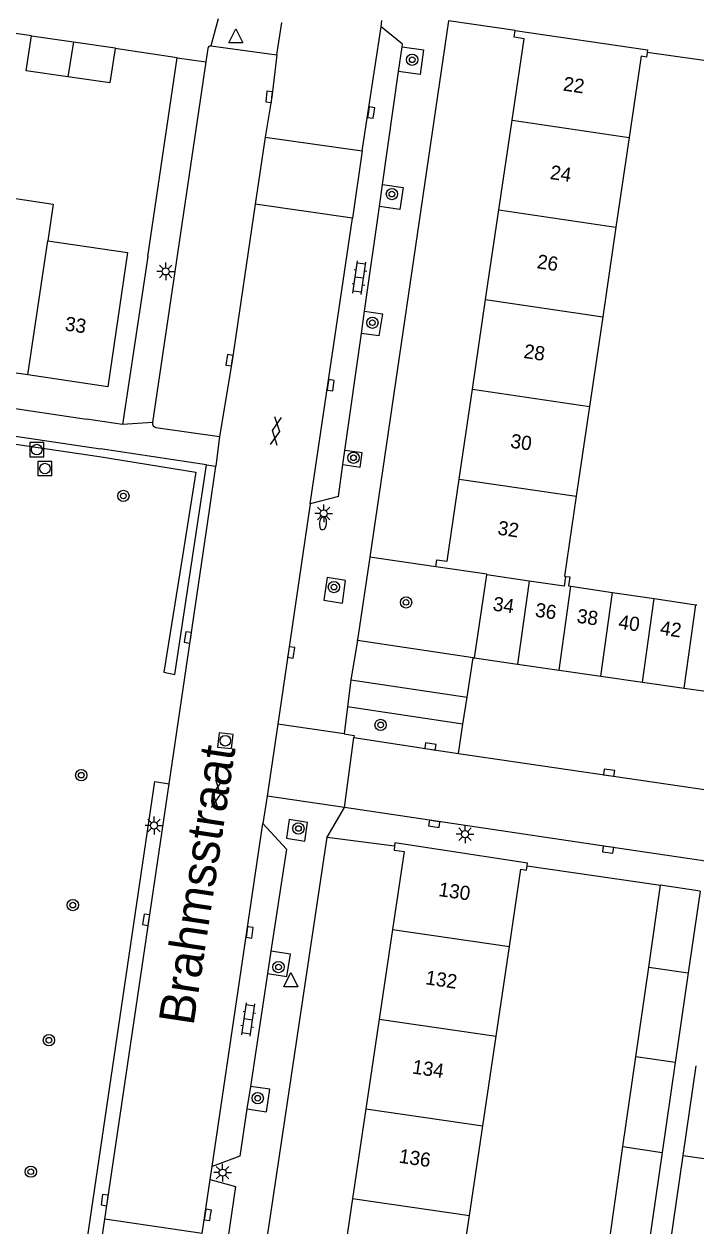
# Model space of a CAD drawing. Extents: x 132999 to 136000, y 398499 to 400501.
# Drawn here: x 134409.1 to 134456.6, y 399362.9 to 399447.9 of the extents above; entities that cross this region are included whole.
import ezdxf

# ---------------------------------------------------------------- set-up
doc = ezdxf.new("R2010")
doc.units = 0
for name, color, linetype in [('gg-afsc-erfafscheiding', 7, 'Continuous'), ('gg-afsc-hekwerk', 7, 'Continuous'), ('gg-afsc-muur', 7, 'Continuous'), ('gg-anno-huisnummerreeks BGT', 7, 'Continuous'), ('gg-anno-openbare ruimte label', 7, 'Continuous'), ('gg-bbg-bijgebouw', 7, 'Continuous'), ('gg-bbg-gedigitaliseerde bebouwing', 7, 'Continuous'), ('gg-bbg-gedigitaliseerde bijgebouw', 7, 'Continuous'), ('gg-bbg-hoofdgebouw', 7, 'Continuous'), ('gg-bbg-tussenscheiding', 7, 'Continuous'), ('gg-knt-verharding', 7, 'Continuous'), ('gg-knt-verharding nz', 7, 'Continuous'), ('gt-grn-groengrens', 7, 'Continuous'), ('gt-grn-vlakafsluiter', 7, 'Continuous'), ('gt-grn-weggrens', 7, 'Continuous'), ('gt-symb-boom', 7, 'Continuous'), ('gt-symb-brandkraan', 7, 'Continuous'), ('gt-symb-gesloten verharding', 7, 'Continuous'), ('gt-symb-klinker verharding', 7, 'Continuous'), ('gt-symb-kolk', 7, 'Continuous'), ('gt-symb-lichtmast', 7, 'Continuous'), ('gt-symb-rioolschacht', 7, 'Continuous'), ('gt-symb-waterafsluiter', 7, 'Continuous')]:
    doc.layers.add(name, color=color, linetype=linetype)

# ---------------------------------------------------------------- blocks, each defined once
blk = doc.blocks.new('gt0-KOLK')
at = {"layer": 'gt-symb-kolk'}
blk.add_lwpolyline([(0, 0), (0.375, 0), (0.375, 0.4), (-0.375, 0.4), (-0.375, 0), (0, 0)], dxfattribs=at)
blk = doc.blocks.new('gt0-BOOM')
at = {"layer": 'gt-symb-boom'}
for radius in [0.4, 0.2]:
    blk.add_circle((0, 0), radius, dxfattribs=at)
blk = doc.blocks.new('gt0-WAFSL')
at = {"layer": 'gt-symb-waterafsluiter'}
for p, q in [((-0.5, -0.333), (0, 0.667)), ((0, 0.667), (0.5, -0.333)), ((0.5, -0.333), (-0.5, -0.333))]:
    blk.add_line(p, q, dxfattribs=at)
blk = doc.blocks.new('gt0-GESVH1')
at = {"layer": 'gt-symb-gesloten verharding'}
for p, q in [((-0.992, -0.261), (0.008, 0.239)), ((0.008, -0.261), (-0.992, 0.239)), ((0.008, 0.239), (1.008, -0.261)), ((1.008, 0.239), (0.008, -0.261))]:
    blk.add_line(p, q, dxfattribs=at)
blk = doc.blocks.new('gt0-BR')
at = {"layer": 'gt-symb-brandkraan'}
for centre, radius, start, end in [((-0.244, 0), 0.206, 107.56694, 252.43307), ((0.599, -2.664), 3, 106.89205, 107.56694), ((0, -0.691), 0.938, 73.10799, 106.89205), ((-0.599, -2.664), 3, 72.43309, 73.10799), ((0.244, 0), 0.206, 287.56695, 72.43309), ((0.599, 2.664), 3, 252.43307, 253.10797), ((0, 0.691), 0.938, 253.10797, 286.89206), ((-0.599, 2.664), 3, 286.89206, 287.56695)]:
    blk.add_arc(centre, radius, start, end, dxfattribs=at)
blk = doc.blocks.new('gt0-LMAST')
at = {"layer": 'gt-symb-lichtmast'}
for p, q in [((-0.182, 0.173), (-0.447, 0.438)), ((-0.005, 0.246), (-0.005, 0.621)), ((0.172, 0.173), (0.437, 0.438)), ((-0.255, -0.004), (-0.63, -0.004)), ((-0.182, -0.181), (-0.447, -0.446)), ((-0.005, -0.254), (-0.005, -0.629)), ((0.437, -0.446), (0.172, -0.181)), ((0.245, -0.004), (0.62, -0.004))]:
    blk.add_line(p, q, dxfattribs=at)
blk.add_circle((-0.005, -0.004), 0.25, dxfattribs=at)
blk = doc.blocks.new('gt0-KL1')
at = {"layer": 'gt-symb-klinker verharding'}
for p, q in [((-1.15, 0.3), (1.15, 0.3)), ((-1, -0.3), (-1, 0.3)), ((-0.5, 0.3), (-0.5, 0.45)), ((0, -0.3), (0, 0.3)), ((0.5, 0.3), (0.5, 0.45)), ((1, -0.3), (1, 0.3)), ((-1.15, -0.3), (1.15, -0.3)), ((-0.5, -0.45), (-0.5, -0.3)), ((0.5, -0.45), (0.5, -0.3))]:
    blk.add_line(p, q, dxfattribs=at)
blk = doc.blocks.new('gt0-RS')
at = {"layer": 'gt-symb-rioolschacht'}
blk.add_lwpolyline([(-0.5, -0.5), (0.5, -0.5), (0.5, 0.5), (-0.5, 0.5)], close=True, dxfattribs=at)
blk.add_circle((0, 0), 0.375, dxfattribs=at)

msp = doc.modelspace()

# ---------------------------------------------------------------- linework, layer by layer
at = {"layer": 'gg-afsc-erfafscheiding'}
msp.add_line((134443.8, 399447.43), (134439.085, 399448.119), dxfattribs=at)
at = {"layer": 'gg-afsc-hekwerk'}
for p, q in [((134409.593, 399447.067), (134404.209, 399447.845)), ((134419.903, 399445.513), (134415.507, 399446.157)), ((134417.808, 399431.459), (134419.903, 399445.513))]:
    msp.add_line(p, q, dxfattribs=at)
at = {"layer": 'gg-afsc-muur'}
for p, q in [((134462.339, 399444.579), (134453.146, 399445.885)), ((134444.642, 399388.365), (134454.08, 399387))]:
    msp.add_line(p, q, dxfattribs=at)
at = {"layer": 'gg-bbg-bijgebouw'}
for p, q in [((134409.593, 399447.067), (134412.554, 399446.64)), ((134440.93, 399403.07), (134441.794, 399408.95)), ((134440.93, 399403.07), (134443.968, 399402.633)), ((134443.968, 399402.633), (134446.914, 399402.21)), ((134446.914, 399402.21), (134449.861, 399401.786)), ((134449.861, 399401.786), (134452.808, 399401.363)), ((134452.808, 399401.363), (134455.755, 399400.939)), ((134455.755, 399400.939), (134458.74, 399400.51)), ((134456.89, 399386.59), (134454.08, 399387))]:
    msp.add_line(p, q, dxfattribs=at)
for points in [[(134412.162, 399444.169), (134409.212, 399444.595), (134409.593, 399447.067)], [(134412.554, 399446.64), (134415.515, 399446.212), (134415.507, 399446.157)], [(134415.507, 399446.157), (134415.134, 399443.739), (134412.162, 399444.169)]]:
    msp.add_lwpolyline(points, dxfattribs=at)
at = {"layer": 'gg-bbg-gedigitaliseerde bebouwing'}
for p, q in [((134452.71, 399445.62), (134451.863, 399439.876)), ((134451.863, 399439.876), (134450.927, 399433.532)), ((134450.927, 399433.532), (134449.991, 399427.188)), ((134449.991, 399427.188), (134449.055, 399420.844)), ((134449.055, 399420.844), (134448.119, 399414.499)), ((134456.57, 399406.833), (134456.642, 399406.822)), ((134443.388, 399382.665), (134444.2, 399388.13)), ((134442.445, 399376.323), (134443.388, 399382.665)), ((134441.502, 399369.982), (134442.445, 399376.323)), ((134440.56, 399363.64), (134441.502, 399369.982)), ((134439.617, 399357.298), (134440.56, 399363.64))]:
    msp.add_line(p, q, dxfattribs=at)
for points in [[(134405.095, 399433.405), (134405.482, 399436.005), (134411.13, 399435.165), (134410.744, 399432.568)], [(134448.119, 399414.499), (134447.286, 399408.85), (134447.37, 399408.838)], [(134447.37, 399408.838), (134447.66, 399408.795), (134447.568, 399408.167), (134447.736, 399408.142)]]:
    msp.add_lwpolyline(points, dxfattribs=at)
at = {"layer": 'gg-bbg-gedigitaliseerde bijgebouw'}
for p, q in [((134447.736, 399408.142), (134450.681, 399407.706)), ((134450.681, 399407.706), (134453.625, 399407.27)), ((134453.625, 399407.27), (134456.57, 399406.833)), ((134453.248, 399381.213), (134454.08, 399387)), ((134456.89, 399386.59), (134456.048, 399380.801)), ((134452.336, 399374.868), (134453.248, 399381.213)), ((134456.048, 399380.801), (134455.126, 399374.457)), ((134451.423, 399368.523), (134452.336, 399374.868)), ((134455.126, 399374.457), (134454.203, 399368.114)), ((134455.682, 399367.896), (134456.61, 399374.239)), ((134450.511, 399362.176), (134451.423, 399368.523)), ((134454.203, 399368.114), (134453.281, 399361.769)), ((134454.755, 399361.552), (134455.682, 399367.896))]:
    msp.add_line(p, q, dxfattribs=at)
at = {"layer": 'gg-bbg-hoofdgebouw'}
for p, q in [((134442.645, 399434.753), (134443.581, 399441.097)), ((134441.709, 399428.409), (134442.645, 399434.753)), ((134440.773, 399422.065), (134441.709, 399428.409)), ((134409.335, 399423.08), (134403.687, 399423.92)), ((134439.837, 399415.721), (134440.773, 399422.065)), ((134435.121, 399383.879), (134434.179, 399377.538)), ((134434.179, 399377.538), (134433.237, 399371.196)), ((134433.237, 399371.196), (134432.294, 399364.855)), ((134432.294, 399364.855), (134431.352, 399358.512))]:
    msp.add_line(p, q, dxfattribs=at)
for points in [[(134443.581, 399441.097), (134444.43, 399446.85), (134443.73, 399446.96), (134443.8, 399447.43)], [(134443.8, 399447.43), (134453.17, 399446.06), (134453.146, 399445.885)], [(134453.146, 399445.885), (134453.1, 399445.56), (134452.71, 399445.62)], [(134410.744, 399432.568), (134416.378, 399431.732), (134414.983, 399422.239), (134409.335, 399423.08)], [(134438.18, 399409.52), (134438.25, 399410.01), (134438.98, 399409.91), (134439.837, 399415.721)], [(134441.794, 399408.95), (134441.8, 399408.99), (134438.18, 399409.52)], [(134435.273, 399389.794), (134435.23, 399389.49), (134435.94, 399389.39), (134435.121, 399383.879)], [(134444.642, 399388.365), (134444.67, 399388.56), (134435.3, 399389.99), (134435.273, 399389.794)], [(134444.2, 399388.13), (134444.6, 399388.07), (134444.642, 399388.365)]]:
    msp.add_lwpolyline(points, dxfattribs=at)
at = {"layer": 'gg-bbg-tussenscheiding'}
for p, q in [((134412.554, 399446.64), (134412.162, 399444.169)), ((134443.581, 399441.097), (134451.863, 399439.876)), ((134442.645, 399434.753), (134450.927, 399433.532)), ((134409.335, 399423.08), (134410.744, 399432.568)), ((134441.709, 399428.409), (134449.991, 399427.188)), ((134440.773, 399422.065), (134449.055, 399420.844)), ((134439.837, 399415.721), (134448.119, 399414.499)), ((134444.781, 399408.509), (134441.794, 399408.95)), ((134444.781, 399408.509), (134443.968, 399402.633)), ((134446.914, 399402.21), (134447.736, 399408.142)), ((134449.861, 399401.786), (134450.681, 399407.706)), ((134452.808, 399401.363), (134453.625, 399407.27)), ((134455.755, 399400.939), (134456.57, 399406.833)), ((134435.121, 399383.879), (134443.388, 399382.665)), ((134453.248, 399381.213), (134456.048, 399380.801)), ((134434.179, 399377.538), (134442.445, 399376.323)), ((134455.126, 399374.457), (134452.336, 399374.868)), ((134433.237, 399371.196), (134441.502, 399369.982)), ((134451.423, 399368.523), (134454.203, 399368.114)), ((134455.682, 399367.896), (134458.511, 399367.48)), ((134432.294, 399364.855), (134440.56, 399363.64))]:
    msp.add_line(p, q, dxfattribs=at)
msp.add_lwpolyline([(134447.37, 399408.838), (134447.268, 399408.142), (134444.781, 399408.509)], dxfattribs=at)
at = {"layer": 'gg-knt-verharding'}
for p, q in [((134439.085, 399448.119), (134433.509, 399410.204)), ((134434.31, 399447.69), (134434.378, 399448.151)), ((134426.951, 399445.717), (134427.291, 399448.013)), ((134432.975, 399438.924), (134434.31, 399447.69)), ((134422.061, 399446.162), (134421.921, 399445.217)), ((134422.276, 399446.356), (134426.951, 399445.717)), ((134435.551, 399444.545), (134435.798, 399446.292)), ((134421.921, 399445.217), (134418.149, 399419.712)), ((134434.418, 399436.539), (134435.551, 399444.545)), ((134426.125, 399439.898), (134432.975, 399438.924)), ((134434.199, 399434.993), (134434.418, 399436.539)), ((134432.29, 399434.164), (134425.408, 399435.166)), ((134433.151, 399427.592), (134434.199, 399434.993)), ((134429.31, 399413.959), (134432.29, 399434.164)), ((134417.808, 399431.459), (134416.024, 399419.57)), ((134432.928, 399426.016), (134433.151, 399427.592)), ((134367.571, 399426.774), (134413.473, 399419.965)), ((134431.757, 399417.744), (134432.928, 399426.016)), ((134368.344, 399424.72), (134414.467, 399417.865)), ((134416.024, 399419.57), (134413.473, 399419.965)), ((134418.391, 399419.37), (134422.896, 399418.738)), ((134422.896, 399418.738), (134422.621, 399416.625)), ((134421.972, 399416.724), (134414.467, 399417.865)), ((134431.615, 399416.74), (134431.757, 399417.744)), ((134421.972, 399416.724), (134422.621, 399416.625)), ((134431.296, 399414.487), (134431.615, 399416.74)), ((134431.296, 399414.487), (134429.31, 399413.959)), ((134429.31, 399413.959), (134427.003, 399398.392)), ((134433.509, 399410.204), (134432.65, 399404.36)), ((134432.642, 399404.31), (134432.185, 399401.525)), ((134432.642, 399404.31), (134432.65, 399404.36)), ((134440.407, 399400.292), (134440.836, 399403.077)), ((134440.836, 399403.077), (134440.93, 399403.07)), ((134432.185, 399401.525), (134440.407, 399400.292)), ((134431.935, 399399.613), (134431.695, 399397.695)), ((134440.093, 399398.399), (134431.935, 399399.613)), ((134427.003, 399398.392), (134426.248, 399393.302)), ((134439.788, 399396.32), (134440.093, 399398.399)), ((134431.717, 399392.489), (134432.392, 399397.445)), ((134439.788, 399396.32), (134459.102, 399393.486)), ((134414.766, 399363.388), (134419.324, 399394.181)), ((134426.248, 399393.302), (134425.96, 399391.358)), ((134422.367, 399367.124), (134425.96, 399391.358)), ((134430.51, 399390.41), (134435.273, 399389.794)), ((134426.521, 399382.334), (134426.282, 399380.76)), ((134426.282, 399380.76), (134425.073, 399372.778)), ((134425.073, 399372.778), (134424.831, 399371.181)), ((134422.228, 399366.186), (134422.367, 399367.124)), ((134421.662, 399362.371), (134422.228, 399366.186)), ((134414.064, 399358.639), (134414.766, 399363.388)), ((134421.662, 399362.371), (134414.766, 399363.388))]:
    msp.add_line(p, q, dxfattribs=at)
for points in [[(134435.798, 399446.292), (134435.823, 399446.466), (134434.31, 399447.69)], [(134435.798, 399446.292), (134437.327, 399446.076), (134437.075, 399444.329), (134435.551, 399444.545)], [(134434.418, 399436.539), (134435.883, 399436.332), (134435.64, 399434.789), (134434.199, 399434.993)], [(134433.151, 399427.592), (134434.423, 399427.412), (134434.164, 399425.841), (134432.928, 399426.016)], [(134431.615, 399416.74), (134432.833, 399416.568), (134432.989, 399417.57), (134431.757, 399417.744)], [(134419.324, 399394.181), (134422.188, 399413.53), (134422.621, 399416.625)], [(134430.491, 399408.751), (134430.27, 399407.151), (134431.577, 399406.946), (134431.79, 399408.545), (134430.491, 399408.751)], [(134431.695, 399397.695), (134432.413, 399397.598), (134432.392, 399397.445)], [(134432.392, 399397.445), (134437.772, 399396.616), (134439.788, 399396.32)], [(134485.837, 399384.495), (134450.402, 399389.713), (134431.717, 399392.489)], [(134425.96, 399391.358), (134427.614, 399389.549), (134426.521, 399382.334)], [(134429.104, 399391.432), (134427.814, 399391.637), (134427.615, 399390.329), (134428.912, 399390.118), (134429.104, 399391.432)], [(134425.96, 399327.15), (134421.14, 399327.84), (134430.51, 399390.41)], [(134426.282, 399380.76), (134427.651, 399380.553), (134427.898, 399382.125), (134426.521, 399382.334)], [(134424.831, 399371.181), (134426.207, 399370.973), (134426.445, 399372.57), (134425.073, 399372.778)], [(134424.831, 399371.181), (134424.326, 399367.848), (134422.367, 399367.124)], [(134422.228, 399366.186), (134424.01, 399365.698), (134423.207, 399360.24)]]:
    msp.add_lwpolyline(points, dxfattribs=at)
for centre, radius, start, end in [((134422.291, 399446.124), 0.233, 93.5916, 170.52989), ((134418.441, 399419.662), 0.297, 170.36138, 260.20525)]:
    msp.add_arc(centre, radius, start, end, dxfattribs=at)
at = {"layer": 'gg-knt-verharding nz'}
for p, q in [((134426.125, 399439.898), (134425.408, 399435.166)), ((134432.975, 399438.924), (134432.29, 399434.164))]:
    msp.add_line(p, q, dxfattribs=at)
for points in [[(134426.951, 399445.717), (134426.599, 399442.728), (134426.125, 399439.898)], [(134425.408, 399435.166), (134423.787, 399424.09), (134422.896, 399418.738)]]:
    msp.add_lwpolyline(points, dxfattribs=at)
at = {"layer": 'gt-grn-groengrens'}
for p, q in [((134368.256, 399424.126), (134414.385, 399417.306)), ((134414.385, 399417.306), (134421.222, 399416.216)), ((134419.716, 399401.893), (134421.972, 399416.724)), ((134421.222, 399416.216), (134420.266, 399410.261)), ((134440.836, 399403.077), (134432.642, 399404.31))]:
    msp.add_line(p, q, dxfattribs=at)
for points in [[(134420.266, 399410.261), (134418.949, 399402.056), (134419.716, 399401.893)], [(134412.352, 399353.915), (134418.318, 399394.329), (134419.324, 399394.181)]]:
    msp.add_lwpolyline(points, dxfattribs=at)
at = {"layer": 'gt-grn-vlakafsluiter'}
msp.add_line((134438.18, 399409.52), (134433.509, 399410.204), dxfattribs=at)
at = {"layer": 'gt-grn-weggrens'}
for p, q in [((134422.79, 399448.26), (134422.276, 399446.356)), ((134419.903, 399445.513), (134421.921, 399445.217)), ((134418.149, 399419.712), (134416.024, 399419.57)), ((134432.185, 399401.525), (134431.935, 399399.613)), ((134440.093, 399398.399), (134440.407, 399400.292)), ((134431.695, 399397.695), (134427.003, 399398.392)), ((134431.717, 399392.489), (134426.248, 399393.302)), ((134430.51, 399390.41), (134431.717, 399392.489))]:
    msp.add_line(p, q, dxfattribs=at)

# ---------------------------------------------------------------- block references
at = {"layer": 'gt-symb-boom'}
for p in [(134436.516, 399445.369), (134435.08, 399435.869), (134433.698, 399426.776), (134432.365, 399417.225), (134416.086, 399414.525), (134430.982, 399408.081), (134436.082, 399407.002), (134434.283, 399398.337), (134413.107, 399394.783), (134428.471, 399391.012), (134412.509, 399385.595), (134427.06, 399381.218), (134410.819, 399376.044), (134425.587, 399371.943), (134409.538, 399366.747)]:
    msp.add_blockref('gt0-BOOM', p, dxfattribs=at)
at = {"layer": 'gt-symb-brandkraan', "rotation": -96.54247944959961}
msp.add_blockref('gt0-BR', (134430.209, 399412.592), dxfattribs=at)
at = {"layer": 'gt-symb-gesloten verharding'}
for p, rotation in [((134426.86, 399419.104), 81.54573828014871), ((134422.706, 399393.45), -98.39757257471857)]:
    msp.add_blockref('gt0-GESVH1', p, dxfattribs=dict(at, rotation=rotation))
at = {"layer": 'gt-symb-klinker verharding'}
for p, rotation in [((134432.784, 399429.959), 81.65913313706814), ((134424.921, 399377.512), 81.54573827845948)]:
    msp.add_blockref('gt0-KL1', p, dxfattribs=dict(at, rotation=rotation))
at = {"layer": 'gt-symb-kolk'}
for p, rotation in [((134426.599, 399442.728), 83.29440645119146), ((134433.415, 399441.663), -98.21920924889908), ((134423.787, 399424.09), 81.67473918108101), ((134430.558, 399422.379), -98.39757257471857), ((134420.848, 399404.494), 81.31914941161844), ((134427.758, 399403.493), -98.51093419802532), ((134437.772, 399396.616), -8.333245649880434), ((134450.411, 399394.763), -8.36635579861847), ((134438.102, 399391.536), 171.50355112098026), ((134450.402, 399389.713), 171.5765790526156), ((134417.895, 399384.529), 81.72410717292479), ((134424.822, 399383.689), -98.56758990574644), ((134414.96, 399364.711), 81.83749053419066), ((134422.259, 399363.664), 81.48906580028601)]:
    msp.add_blockref('gt0-KOLK', p, dxfattribs=dict(at, rotation=rotation))
at = {"layer": 'gt-symb-lichtmast'}
for p in [(134419.086, 399430.404), (134430.263, 399413.292), (134418.258, 399391.228), (134440.259, 399390.614), (134423.106, 399366.681)]:
    msp.add_blockref('gt0-LMAST', p, dxfattribs=at)
at = {"layer": 'gt-symb-rioolschacht'}
for p in [(134409.959, 399417.802), (134410.537, 399416.462)]:
    msp.add_blockref('gt0-RS', p, dxfattribs=at)
at = {"layer": 'gt-symb-rioolschacht', "rotation": -96.08700833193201}
msp.add_blockref('gt0-RS', (134423.297, 399397.218), dxfattribs=at)
at = {"layer": 'gt-symb-waterafsluiter'}
for p in [(134424.046, 399446.89), (134427.935, 399380.159)]:
    msp.add_blockref('gt0-WAFSL', p, dxfattribs=at)

# ---------------------------------------------------------------- texts
at = {"layer": 'gg-anno-huisnummerreeks BGT'}
for s, rotation, p in [('22', 351.6, (134447.148, 399443.196)), ('24', 351.6, (134446.226, 399436.941)), ('26', 351.6, (134445.295, 399430.633)), ('33', 351.5, (134411.906, 399426.236)), ('28', 351.6, (134444.359, 399424.289)), ('30', 351.6, (134443.423, 399417.945)), ('32', 351.6, (134442.516, 399411.8)), ('34', 351.8, (134442.178, 399406.427)), ('36', 351.8, (134445.17, 399405.997)), ('38', 351.8, (134448.117, 399405.573)), ('40', 351.8, (134451.064, 399405.15)), ('42', 351.8, (134454.011, 399404.726)), ('130', 351.5, (134438.337, 399386.244)), ('132', 351.5, (134437.41, 399380.004)), ('134', 351.5, (134436.473, 399373.695)), ('136', 351.5, (134435.536, 399367.388))]:
    msp.add_text(s, height=1, rotation=rotation, dxfattribs=at).set_placement(p)
at = {"layer": 'gg-anno-openbare ruimte label'}
msp.add_text('Brahmsstraat', height=2.5, rotation=81.4, dxfattribs=at).set_placement((134421.042, 399377.017))

doc.saveas('drawing.dxf')
